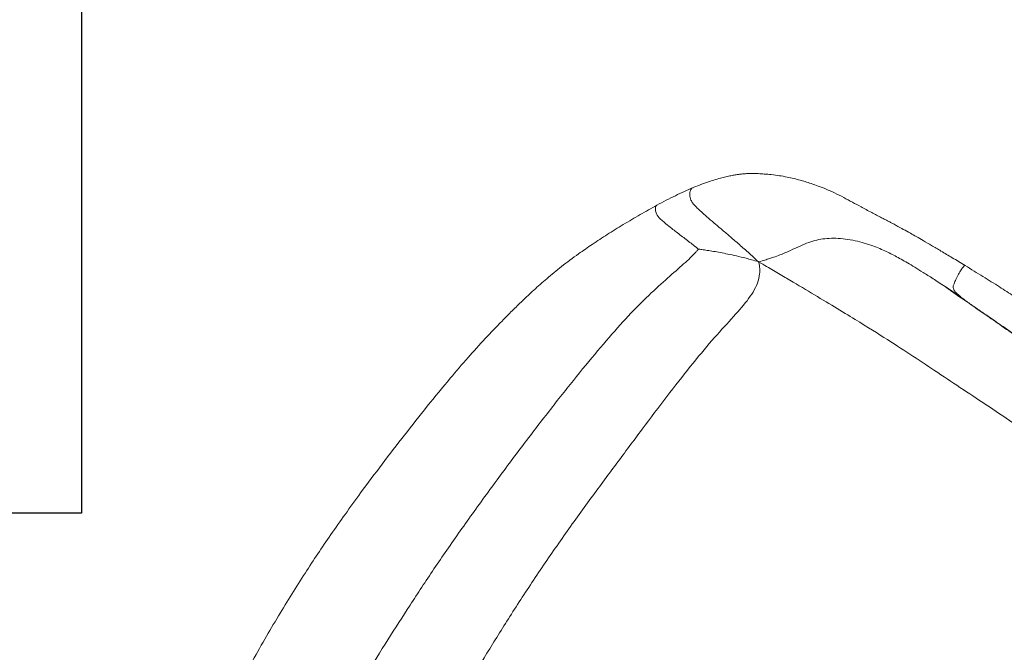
# Model space of a CAD drawing. Header units: millimetres. Extents: x 7483 to 13091, y 8111 to 13871.
# Tile 757 of 920: x 11238 to 11289, y 10155 to 10188. Entities that reach past the tile are written whole.
import ezdxf

# ---------------------------------------------------------------- set-up
doc = ezdxf.new("R2010")
doc.units = ezdxf.units.MM
doc.layers.add('-AGP1_opisy pomieszczeń', color=7, linetype='Continuous', lineweight=5)
doc.layers.add('MEBLE PKN', color=150, linetype='Continuous', lineweight=20)
doc.layers.add('a___wymiary', color=7, linetype='Continuous', lineweight=5, true_color=0x000000)
doc.layers.add('wymiary', color=7, linetype='Continuous', lineweight=5, true_color=0xb2b2b2)
doc.styles.add('Arial', font='arial.ttf')
doc.dimstyles.new('wymiary agp1', dxfattribs={"dimtxt": 16, "dimasz": 5, "dimexe": 30, "dimexo": 60, "dimgap": 1.8, "dimtad": 1, "dimdec": 3, "dimrnd": 0.5, "dimdsep": 46, "dimtxsty": 'Arial', "dimblk": 'znacznik', "dimcen": 1.5, "dimse1": 1, "dimse2": 1, "dimclrd": 256, "dimazin": 0, "dimtfac": 1, "dimtdec": 3, "dimtmove": 1, "dimatfit": 3, "dimldrblk": 'znacznik', "dimfxl": 0, "dimlwd": -1, "dimarcsym": 0})

# ---------------------------------------------------------------- blocks, each defined once
blk = doc.blocks.new('Fotel_POZD-FOT')
at = {"linetype": 'Continuous', "lineweight": 15}
for points, knots in [([(-27.869, -12.576), (-27.971, -12.75), (-28.168, -13.087), (-28.443, -13.592), (-28.689, -14.062), (-28.903, -14.491), (-29.086, -14.873), (-29.266, -15.262), (-29.433, -15.638), (-29.585, -15.998), (-29.705, -16.296), (-29.815, -16.579), (-29.929, -16.885), (-30.068, -17.285), (-30.21, -17.727), (-30.347, -18.203), (-30.477, -18.694), (-30.613, -19.261), (-30.757, -19.924), (-30.905, -20.66), (-31.056, -21.457), (-31.208, -22.298), (-31.358, -23.162), (-31.503, -24.047), (-31.674, -25.138), (-31.863, -26.439), (-32.048, -27.936), (-32.19, -29.391), (-32.294, -30.746), (-32.361, -31.838), (-32.405, -32.698), (-32.433, -33.343), (-32.454, -33.91), (-32.467, -34.302), (-32.474, -34.547), (-32.479, -34.705), (-32.484, -34.913), (-32.491, -35.191), (-32.498, -35.542), (-32.507, -36.054), (-32.516, -36.749), (-32.52, -37.641), (-32.516, -38.641), (-32.505, -39.34), (-32.5, -39.702)], [0, 0, 0, 0, 0.021761, 0.041987, 0.060457, 0.077089, 0.091879, 0.104859, 0.122679, 0.136979, 0.1494, 0.160283, 0.173228, 0.189079, 0.212515, 0.231251, 0.250534, 0.275034, 0.302011, 0.331013, 0.361198, 0.391414, 0.421945, 0.453054, 0.484837, 0.536957, 0.590177, 0.642349, 0.689521, 0.732102, 0.756559, 0.779422, 0.799522, 0.815792, 0.820348, 0.825133, 0.832299, 0.842005, 0.854231, 0.868934, 0.895439, 0.926803, 0.962133, 1, 1, 1, 1]), ([(25.561, -17.632), (25.497, -17.569), (25.368, -17.446), (25.097, -17.214), (24.583, -16.839), (23.711, -16.368), (22.349, -15.832), (20.746, -15.345), (18.975, -14.927), (17.049, -14.602), (14.979, -14.396), (12.728, -14.229), (10.257, -14.024), (7.712, -13.823), (5.238, -13.666), (3.059, -13.563), (1.4, -13.522), (0, -13.516), (-1.4, -13.522), (-3.059, -13.563), (-5.238, -13.666), (-7.712, -13.823), (-10.257, -14.024), (-12.728, -14.229), (-14.979, -14.396), (-17.049, -14.602), (-18.975, -14.927), (-20.746, -15.345), (-22.349, -15.832), (-23.711, -16.368), (-24.583, -16.839), (-25.097, -17.214), (-25.368, -17.446), (-25.497, -17.569), (-25.561, -17.632)], [0, 0, 0, 0, 0.25, 0.5, 1, 2, 3, 4, 5, 6, 7, 8, 9, 10, 11, 12, 13, 14, 15, 16, 17, 18, 19, 20, 21, 22, 23, 24, 25, 26, 27, 27.5, 27.75, 28, 28, 28, 28]), ([(-30.937, -37.997), (-30.936, -37.972), (-30.933, -37.878), (-30.925, -37.634), (-30.907, -37.119), (-30.871, -36.23), (-30.81, -34.961), (-30.735, -33.579), (-30.645, -32.176), (-30.539, -30.749), (-30.414, -29.297), (-30.268, -27.816), (-30.097, -26.304), (-29.898, -24.768), (-29.665, -23.215), (-29.395, -21.65), (-29.083, -20.073), (-28.731, -18.476), (-28.468, -17.391), (-28.317, -16.849)], [3, 3, 3, 3, 3.25, 3.5, 4, 5, 6, 7, 8, 9, 10, 11, 12, 13, 14, 15, 16, 17, 18, 18, 18, 18]), ([(-25.768, -19.19), (-25.847, -19.75), (-26.011, -20.902), (-26.164, -22.269), (-26.265, -23.515), (-26.354, -24.882), (-26.449, -26.361), (-26.567, -27.945), (-26.696, -29.606), (-26.821, -31.313), (-26.92, -33.028), (-26.972, -34.708), (-27.003, -36.346), (-27.04, -37.931), (-27.072, -39.475), (-27.091, -40.991), (-27.079, -42.898), (-27.031, -45.165), (-26.983, -46.914), (-26.951, -47.959), (-26.93, -48.517), (-26.916, -48.869)], [0, 0, 0, 0, 1, 2, 3, 4, 5, 6, 7, 8, 9, 10, 11, 12, 13, 14, 15, 16, 16.5, 16.75, 17, 17, 17, 17]), ([(-30.938, -38.212), (-30.949, -38.543), (-30.965, -39.042), (-30.991, -39.563), (-31.008, -39.827), (-31.018, -39.945), (-31.023, -40)], [0, 0, 0, 0, 1, 1.5, 1.75, 2, 2, 2, 2]), ([(-31.007, -39.073), (-30.987, -38.916), (-30.965, -38.605), (-30.948, -38.253), (-30.941, -38.081), (-30.938, -38.015), (-30.937, -37.997)], [16, 16, 16, 16, 17, 17.5, 17.75, 18, 18, 18, 18]), ([(-30.937, -37.997), (-30.937, -38.005), (-30.937, -38.033), (-30.938, -38.105), (-30.938, -38.169), (-30.938, -38.212)], [0, 0, 0, 0, 0.25, 0.5, 1, 1, 1, 1]), ([(-31.007, -39.073), (-31.02, -39.163), (-31.044, -39.325), (-31.098, -39.482), (-31.154, -39.568), (-31.21, -39.621), (-31.267, -39.654), (-31.346, -39.679), (-31.49, -39.705), (-31.71, -39.736), (-31.953, -39.758), (-32.139, -39.763), (-32.292, -39.759), (-32.415, -39.747), (-32.482, -39.726), (-32.502, -39.712), (-32.499, -39.703), (-32.498, -39.702)], [0, 0, 0, 0, 0.173593, 0.312558, 0.417844, 0.47521, 0.518708, 0.555021, 0.591604, 0.679166, 0.772799, 0.817509, 0.8601, 0.935197, 0.966248, 0.99426, 1, 1, 1, 1]), ([(-32.5, -39.702), (-32.495, -39.966), (-32.486, -40.455), (-32.468, -41.136), (-32.449, -41.717), (-32.431, -42.211), (-32.413, -42.633), (-32.393, -43.03), (-32.373, -43.394), (-32.353, -43.714), (-32.336, -43.952), (-32.322, -44.143), (-32.308, -44.321), (-32.293, -44.508), (-32.267, -44.835), (-32.227, -45.31), (-32.185, -45.881), (-32.147, -46.428), (-32.109, -46.953), (-32.059, -47.47), (-31.99, -47.941), (-31.909, -48.362), (-31.823, -48.732), (-31.74, -49.047), (-31.653, -49.343), (-31.554, -49.651), (-31.43, -49.996), (-31.279, -50.366), (-31.11, -50.725), (-30.94, -51.052), (-30.803, -51.3), (-30.693, -51.487), (-30.604, -51.633), (-30.505, -51.783), (-30.392, -51.941), (-30.273, -52.095), (-30.146, -52.246), (-30.008, -52.4), (-29.84, -52.576), (-29.637, -52.773), (-29.4, -52.992), (-29.119, -53.234), (-28.778, -53.507), (-28.498, -53.707), (-28.351, -53.812)], [0, 0, 0, 0, 0.0312885, 0.0580264, 0.0809339, 0.1006032, 0.1175231, 0.1320687, 0.1493557, 0.1627385, 0.172443, 0.1797448, 0.1875154, 0.1958769, 0.2048284, 0.2322145, 0.2633332, 0.289519, 0.3182081, 0.3507099, 0.3848495, 0.4191104, 0.4515483, 0.4805616, 0.5048615, 0.5346048, 0.5700145, 0.6102406, 0.6529452, 0.6907088, 0.7227115, 0.7394767, 0.755999, 0.7730827, 0.7907976, 0.8099502, 0.8248672, 0.8424098, 0.862523, 0.8851028, 0.9099797, 0.937085, 0.9668185, 1, 1, 1, 1]), ([(-26.916, -48.869), (-27.025, -48.77), (-27.177, -48.635), (-27.427, -48.425), (-27.786, -48.142), (-28.19, -47.857), (-28.662, -47.558), (-29.085, -47.281), (-29.424, -47.004), (-29.711, -46.699), (-29.981, -46.338), (-30.225, -45.925), (-30.439, -45.462), (-30.616, -44.983), (-30.75, -44.521), (-30.846, -44.095), (-30.906, -43.724), (-30.945, -43.382), (-30.976, -43.044), (-31, -42.693), (-31.016, -42.311), (-31.026, -41.879), (-31.032, -41.376), (-31.032, -40.77), (-31.027, -40.277), (-31.023, -40)], [0, 0, 0, 0, 0.25, 0.5, 1, 2, 3, 4, 5, 6, 7, 8, 9, 10, 11, 12, 13, 14, 15, 16, 17, 18, 19, 20, 21, 21, 21, 21]), ([(26.916, -48.869), (26.816, -48.761), (26.654, -48.623), (26.345, -48.437), (25.794, -48.258), (24.922, -48.263), (23.684, -48.462), (22.21, -48.733), (20.453, -48.954), (18.477, -49.144), (16.343, -49.318), (14.087, -49.486), (11.742, -49.655), (9.32, -49.797), (6.831, -49.885), (4.402, -49.916), (2.155, -49.888), (0, -49.86), (-2.155, -49.888), (-4.402, -49.916), (-6.831, -49.885), (-9.32, -49.797), (-11.742, -49.655), (-14.087, -49.486), (-16.343, -49.318), (-18.477, -49.144), (-20.453, -48.954), (-22.21, -48.733), (-23.684, -48.462), (-24.922, -48.263), (-25.794, -48.258), (-26.345, -48.437), (-26.654, -48.623), (-26.816, -48.761), (-26.916, -48.869)], [0, 0, 0, 0, 0.25, 0.5, 1, 2, 3, 4, 5, 6, 7, 8, 9, 10, 11, 12, 13, 14, 15, 16, 17, 18, 19, 20, 21, 22, 23, 24, 25, 26, 27, 27.5, 27.75, 28, 28, 28, 28]), ([(-26.916, -48.869), (-26.943, -49.02), (-26.992, -49.292), (-27.058, -49.679), (-27.112, -50.022), (-27.162, -50.342), (-27.207, -50.645), (-27.248, -50.933), (-27.302, -51.313), (-27.365, -51.764), (-27.435, -52.257), (-27.496, -52.659), (-27.553, -52.971), (-27.607, -53.206), (-27.664, -53.395), (-27.737, -53.55), (-27.866, -53.702), (-28.01, -53.806), (-28.156, -53.854), (-28.249, -53.856), (-28.314, -53.838), (-28.342, -53.816), (-28.349, -53.81)], [0, 0, 0, 0, 0.084064, 0.152511, 0.214996, 0.273639, 0.329142, 0.38173, 0.431613, 0.537585, 0.627837, 0.70094, 0.757171, 0.79933, 0.830501, 0.863667, 0.890173, 0.938156, 0.959037, 0.977422, 0.994263, 1, 1, 1, 1]), ([(-26.916, -48.869), (-26.84, -49.144), (-26.721, -49.535), (-26.504, -50.176), (-26.254, -50.831), (-26.028, -51.363), (-25.876, -51.703), (-25.818, -51.832), (-25.802, -51.867)], [0, 0, 0, 0, 0.25, 0.5, 1, 1.5, 1.75, 2, 2, 2, 2]), ([(-25.802, -51.867), (-25.809, -51.933), (-25.827, -52.094), (-25.853, -52.36), (-25.881, -52.668), (-25.909, -52.989), (-25.937, -53.303), (-25.969, -53.639), (-26.002, -53.963), (-26.043, -54.254), (-26.087, -54.464), (-26.141, -54.618), (-26.212, -54.728), (-26.298, -54.824), (-26.399, -54.897), (-26.502, -54.935), (-26.553, -54.914), (-26.574, -54.906)], [0, 0, 0, 0, 0.057297, 0.138471, 0.229011, 0.322548, 0.414079, 0.499458, 0.611586, 0.692808, 0.749817, 0.79536, 0.832409, 0.868785, 0.921327, 0.96795, 1, 1, 1, 1]), ([(-25.802, -51.867), (-25.782, -51.868), (-25.708, -51.876), (-25.51, -51.905), (-25.072, -51.998), (-24.267, -52.234), (-23.092, -52.579), (-21.71, -52.928), (-20.121, -53.225), (-18.326, -53.485), (-16.326, -53.725), (-14.136, -53.946), (-11.766, -54.15), (-9.293, -54.329), (-6.792, -54.472), (-4.371, -54.567), (-2.139, -54.604), (0, -54.608), (2.139, -54.604), (4.371, -54.567), (6.792, -54.472), (9.293, -54.329), (11.766, -54.15), (14.136, -53.946), (16.326, -53.725), (18.326, -53.485), (20.121, -53.225), (21.71, -52.928), (23.092, -52.579), (24.267, -52.234), (25.072, -51.998), (25.51, -51.905), (25.708, -51.876), (25.782, -51.868), (25.802, -51.867)], [0, 0, 0, 0, 0.25, 0.5, 1, 2, 3, 4, 5, 6, 7, 8, 9, 10, 11, 12, 13, 14, 15, 16, 17, 18, 19, 20, 21, 22, 23, 24, 25, 26, 27, 27.5, 27.75, 28, 28, 28, 28]), ([(-28.351, -53.812), (-28.218, -53.903), (-27.953, -54.083), (-27.514, -54.36), (-27.058, -54.634), (-26.734, -54.818), (-26.574, -54.908)], [0, 0, 0, 0, 0.258925, 0.513069, 0.76057, 1, 1, 1, 1]), ([(-26.574, -54.908), (-26.285, -55.065), (-25.715, -55.376), (-24.812, -55.832), (-23.93, -56.257), (-23.085, -56.644), (-22.194, -57.023), (-21.268, -57.377), (-20.315, -57.689), (-19.447, -57.937), (-18.658, -58.14), (-17.912, -58.317), (-17.018, -58.514), (-15.923, -58.732), (-14.605, -58.959), (-13.077, -59.18), (-11.355, -59.389), (-9.464, -59.584), (-7.576, -59.754), (-5.862, -59.885), (-4.356, -59.979), (-3.063, -60.041), (-1.841, -60.079), (-0.609, -60.098), (0.662, -60.098), (2.008, -60.076), (3.413, -60.027), (4.903, -59.948), (6.476, -59.841), (8.103, -59.708), (9.739, -59.557), (11.125, -59.412), (12.25, -59.28), (13.118, -59.17), (13.956, -59.053), (14.803, -58.923), (15.708, -58.769), (16.707, -58.579), (17.734, -58.359), (18.762, -58.116), (19.772, -57.85), (20.81, -57.534), (21.809, -57.177), (22.774, -56.78), (23.71, -56.36), (24.675, -55.899), (25.653, -55.409), (26.265, -55.076), (26.574, -54.908)], [0, 0, 0, 0, 0.020654, 0.040712, 0.059603, 0.077053, 0.093149, 0.113559, 0.13177, 0.148202, 0.16293, 0.176257, 0.189984, 0.212747, 0.23693, 0.26245, 0.296185, 0.330453, 0.364741, 0.398002, 0.422686, 0.445696, 0.467366, 0.488247, 0.511698, 0.535514, 0.560389, 0.587014, 0.6155, 0.644978, 0.67463, 0.703763, 0.719965, 0.735721, 0.750939, 0.765668, 0.782111, 0.800678, 0.820819, 0.839259, 0.858201, 0.877823, 0.898667, 0.916597, 0.935764, 0.956291, 0.977933, 1, 1, 1, 1])]:
    blk.add_open_spline(points, degree=3, knots=knots, dxfattribs=at)
for points in [[(-28.297, -16.899), (-28.459, -17.464), (-28.737, -18.59), (-29.096, -20.193), (-29.405, -21.742), (-29.669, -23.267), (-29.895, -24.78), (-30.091, -26.29), (-30.258, -27.789), (-30.4, -29.267), (-30.521, -30.719), (-30.624, -32.143), (-30.712, -33.535), (-30.789, -34.892), (-30.852, -36.144), (-30.901, -37.224), (-30.926, -37.881), (-30.938, -38.212)], [(-31.023, -40), (-31.019, -39.723), (-31.014, -39.417), (-31.007, -39.073)]]:
    blk.add_open_spline(points, degree=3, dxfattribs=at)
blk = doc.blocks.new('znacznik')
at = {"layer": 'a___wymiary'}
for p, q in [((0, 1.394), (0, -1.394)), ((1.394, 0), (-1.394, 0))]:
    blk.add_line(p, q, dxfattribs=at)
at = {"layer": 'a___wymiary', "const_width": 0.2}
blk.add_lwpolyline([(0.876, 0.876), (-0.876, -0.876)], dxfattribs=at)
blk = doc.blocks.new('*D1390')
at = {"layer": 'Defpoints', "color": 0, "transparency": 16777216}
for p in [(11313.736, 10234.351), (11154.697, 10134.698), (11313.736, 10134.698)]:
    blk.add_point(p, dxfattribs=at)
at = {"layer": 'wymiary', "color": 253, "true_color": 0x999999, "transparency": 16777216}
blk.add_line((11159.697, 10234.351), (11308.736, 10234.351), dxfattribs=at)
at = {"layer": 'wymiary', "color": 253, "true_color": 0x999999, "transparency": 16777216, "xscale": 5, "yscale": 5, "zscale": 5, "rotation": 180}
blk.add_blockref('znacznik', (11154.697, 10234.351), dxfattribs=at)
at = {"layer": 'wymiary', "color": 253, "true_color": 0x999999, "transparency": 16777216, "xscale": 5, "yscale": 5, "zscale": 5}
blk.add_blockref('znacznik', (11313.736, 10234.351), dxfattribs=at)
at = {"layer": 'wymiary', "color": 18, "true_color": 0x000000, "transparency": 16777216, "insert": (11234.217, 10244.32), "char_height": 16, "attachment_point": 5, "style": 'Arial'}
blk.add_mtext('159', dxfattribs=at)

msp = doc.modelspace()

# ---------------------------------------------------------------- linework, layer by layer
at = {"layer": '-AGP1_opisy pomieszczeń', "color": 253, "lineweight": 30, "true_color": 0x999999}
msp.add_lwpolyline([(11211.5043, 10192.2939), (11241.5043, 10192.2939), (11241.5043, 10162.2939), (11211.5043, 10162.2939), (11211.5043, 10192.2939)], dxfattribs=at)

# ---------------------------------------------------------------- block references
at = {"layer": 'MEBLE PKN', "rotation": 237.6179912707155}
msp.add_blockref('Fotel_POZD-FOT', (11303.5371, 10126.4518), dxfattribs=at)

# ---------------------------------------------------------------- dimensions: what is measured, and where the dimension line sits
at = {"layer": 'wymiary'}
dim = msp.add_linear_dim(base=(11313.7364, 10234.3513), p1=(11154.6975, 10134.6978), p2=(11313.7364, 10134.6978), dimstyle='wymiary agp1', override={"dimblk": 'znacznik'}, dxfattribs=at)
dim.commit()
dim.dimension.update_dxf_attribs({"geometry": '*D1390', "text_midpoint": (11234.2169, 10234.3513), "dimtype": 160})

doc.saveas('drawing.dxf')
